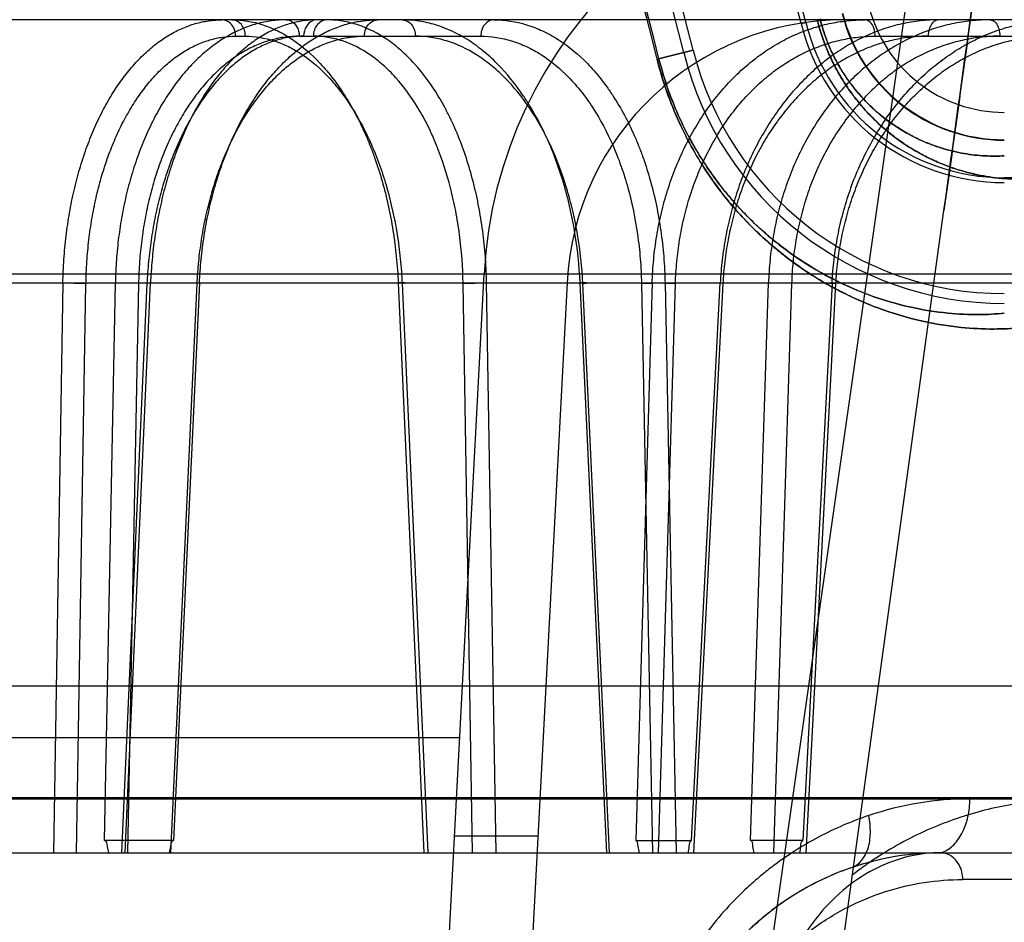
# Model space of a CAD drawing. Header units: millimetres. Extents: x 0 to 297, y 0 to 210.
# Tile 442 of 455: x 242.82 to 242.944, y 159.988 to 160.101. Entities that reach past the tile are written whole.
import ezdxf

# ---------------------------------------------------------------- set-up
doc = ezdxf.new("R2010")
doc.units = ezdxf.units.MM
doc.header["$LTSCALE"] = 16.335
doc.layers.get('0').update_dxf_attribs({"linetype": 'CONTINUOUS'})
for name, color, linetype in [('AXES_REF', 7, 'CONTINUOUS'), ('INTFCLR_1', 7, 'CONTINUOUS'), ('INTFCLR_144815', 7, 'CONTINUOUS'), ('INTFCLR_72935', 7, 'CONTINUOUS')]:
    doc.layers.add(name, color=color, linetype=linetype)

msp = doc.modelspace()

# ---------------------------------------------------------------- linework, layer by layer
at = {"color": 7, "linetype": 'Continuous'}
for radius in [6.787079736, 6.7865, 6.743039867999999]:
    msp.add_circle((241.4889104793, 154.7114782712), radius, dxfattribs=at)
msp.add_arc((241.4889104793, 154.7114782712), 6.72, 278.2771290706, 261.7228709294, dxfattribs=at)
at = {"layer": 'AXES_REF', "color": 7, "linetype": 'Continuous'}
msp.add_arc((241.4889104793, 154.7114782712), 6.874, 113.0826847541, 66.9173152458, dxfattribs=at)
at = {"layer": 'AXES_REF', "color": 9, "linetype": 'Continuous'}
msp.add_arc((241.4889104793, 154.7114782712), 6.191158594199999, 94.4118118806, 85.5881881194, dxfattribs=at)
at = {"layer": 'INTFCLR_1', "color": 9, "linetype": 'Continuous'}
for p, q in [((242.9186559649, 160.1011551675), (242.9180615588, 160.1010077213)), ((242.8999275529, 160.0965094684), (242.9044733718, 160.097637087))]:
    msp.add_line(p, q, dxfattribs=at)
for centre, radius, start, end in [((242.553106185, 160.0104782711), 0.4230504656, 4.2349584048, 43.61014177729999), ((242.553106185, 160.0104782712), 0.3573323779, 13.9313770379, 41.16544983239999), ((242.553106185, 160.0104782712), 0.3575673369, 13.9313763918, 41.1654492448), ((242.9436872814, 160.1073643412), 0.0175605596, 193.9313764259, 269.9999999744), ((242.9436872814, 160.1073643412), 0.0210600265, 193.9313763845, 270.0000000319)]:
    msp.add_arc(centre, radius, start, end, dxfattribs=at)
at = {"layer": 'INTFCLR_1', "color": 6, "linetype": 'Continuous'}
for centre, radius, start, end in [((242.553106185, 160.0104782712), 0.4195535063, 10.8985890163, 42.7086480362), ((242.553106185, 160.0104782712), 0.3760159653, 13.9313766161, 41.16544924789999), ((242.553106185, 160.0104782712), 0.376628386, 13.9313763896, 41.16544924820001), ((242.553106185, 160.0104782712), 0.3607816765, 13.9313763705, 41.1654492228), ((242.553106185, 160.0104782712), 0.3620159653, 13.9313761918, 41.1654492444), ((242.9436872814, 160.1073643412), 0.0264023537, 193.93137305, 270.0000005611), ((242.9436872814, 160.1073643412), 0.025789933, 193.9313762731, 270.0000001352), ((242.9436872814, 160.1073643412), 0.0404023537, 193.9313780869, 270.0000003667), ((242.9436872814, 160.1073643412), 0.0416366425, 193.9313764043, 269.9999999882)]:
    msp.add_arc(centre, radius, start, end, dxfattribs=at)
at = {"layer": 'INTFCLR_1', "color": 9, "linetype": 'Continuous'}
for points, knots in [([(242.9200949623, 160.1015121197), (242.9202624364, 160.1008369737), (242.9206452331, 160.0995164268), (242.9213572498, 160.0976239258), (242.9221711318, 160.0958691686), (242.9230569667, 160.0942670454), (242.9239868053, 160.092821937), (242.9252240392, 160.0911404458), (242.9273253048, 160.0887430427), (242.9304463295, 160.0861073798), (242.9336788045, 160.0842317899), (242.9361130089, 160.0831757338), (242.9383308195, 160.0823963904), (242.9409856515, 160.0817455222), (242.9440384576, 160.0813837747), (242.9460012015, 160.0813745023), (242.9469427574, 160.081421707)], [0, 0, 0, 0, 0.0574721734, 0.1134588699, 0.1669071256, 0.21714495, 0.2645975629, 0.308783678, 0.3895302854, 0.5274907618, 0.6441227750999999, 0.6969373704, 0.7465491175, 0.8382128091, 0.9221094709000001, 1, 1, 1, 1]), ([(242.9204579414, 160.1016021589), (242.9206028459, 160.1010180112), (242.9209343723, 160.0998755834), (242.9215512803, 160.098238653), (242.922257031, 160.0967212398), (242.9230252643, 160.0953363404), (242.923831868, 160.0940877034), (242.9249048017, 160.0926358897), (242.9262743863, 160.0910815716), (242.9279641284, 160.0895297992), (242.9300915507, 160.087920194), (242.9322326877, 160.0866895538), (242.9343396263, 160.0857886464), (242.9362572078, 160.0851257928), (242.9385511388, 160.0845780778), (242.9411850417, 160.0842836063), (242.9428764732, 160.0842879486), (242.9436872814, 160.0843347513)], [0, 0, 0, 0, 0.0575499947, 0.1136075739, 0.1671162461, 0.2174278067, 0.2649257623, 0.3091535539, 0.3899605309, 0.4625751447, 0.5281544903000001, 0.6447761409, 0.6975023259, 0.7471185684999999, 0.8386452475, 0.9223402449, 1, 1, 1, 1]), ([(242.8999275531, 160.0965094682), (242.900274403, 160.0951111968), (242.9010802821, 160.0924179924), (242.9026153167, 160.0886137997), (242.9043633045, 160.0851844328), (242.9062446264, 160.0821397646), (242.9081790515, 160.0794825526), (242.9106734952, 160.0765141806), (242.9132312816, 160.0739869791), (242.9158093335, 160.0718469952), (242.9181915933, 160.0700725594), (242.9210802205, 160.0682314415), (242.9244542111, 160.066486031), (242.9284828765, 160.0648031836), (242.9330499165, 160.0634468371), (242.9379786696, 160.0626460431), (242.9421195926, 160.0624370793), (242.9446168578, 160.0625554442), (242.9457362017, 160.0626647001)], [0, 0, 0, 0, 0.06983020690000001, 0.1360165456, 0.1985856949, 0.2561722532, 0.3093207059, 0.3577512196, 0.4440024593, 0.4831205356, 0.5200948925, 0.5879287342, 0.6488908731, 0.7039975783, 0.7993757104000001, 0.8790225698, 0.9454860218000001, 1, 1, 1, 1]), ([(242.9001556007, 160.0965660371), (242.9004851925, 160.0952372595), (242.9012512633, 160.0926779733), (242.9027108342, 160.0890633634), (242.904373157, 160.0858053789), (242.9061624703, 160.0829131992), (242.9080022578, 160.0803896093), (242.9103746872, 160.0775712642), (242.9128071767, 160.0751726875), (242.9152587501, 160.07314256), (242.9175241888, 160.0714598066), (242.920270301, 160.069715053), (242.9234779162, 160.0680627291), (242.9273063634, 160.0664719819), (242.9316457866, 160.065193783), (242.936326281, 160.0644466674), (242.9402568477, 160.0642606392), (242.9426255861, 160.0643846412), (242.9436872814, 160.0644920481)], [0, 0, 0, 0, 0.0698671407, 0.1360883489, 0.1986819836, 0.2562926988, 0.3094735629, 0.3579124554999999, 0.4441892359, 0.4833221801, 0.5202930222, 0.5881501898, 0.6490914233, 0.7042036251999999, 0.7995434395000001, 0.8791525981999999, 0.9455413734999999, 1, 1, 1, 1])]:
    msp.add_open_spline(points, degree=3, knots=knots, dxfattribs=at)
at = {"layer": 'INTFCLR_144815', "color": 9, "linetype": 'Continuous'}
for p, q in [((242.9949208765, 160.5484094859), (242.8679795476, 159.6608559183)), ((243.0035589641, 160.1014782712), (242.1770643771, 160.1014782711)), ((242.846794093, 160.0994149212), (242.8480150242, 160.0994149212)), ((242.8548016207, 160.0994149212), (242.8776874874, 160.0994149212)), ((242.9274189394, 160.0994149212), (242.9683316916, 160.0994149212)), ((242.8717874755, 159.6114927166), (242.9360847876, 160.0774282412)), ((243.0808995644, 160.0694090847), (242.0903675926, 160.0694090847)), ((242.1512460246, 160.0683100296), (243.0344399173, 160.0683100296)), ((242.8250186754, 160.0683100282), (242.8238254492, 159.9964782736)), ((242.8267377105, 159.9964782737), (242.8279253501, 160.0682367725)), ((242.8302654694, 159.9980053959), (242.8316243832, 160.0683100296)), ((242.8356151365, 160.0682367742), (242.8324008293, 159.9964782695)), ((242.8328434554, 159.9964782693), (242.8360567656, 160.0683100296)), ((242.8345511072, 160.0682367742), (242.8331684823, 159.9964782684)), ((242.8386085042, 159.9964782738), (242.8419379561, 160.0682367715)), ((242.8422254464, 160.0683100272), (242.8389676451, 159.998005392)), ((242.8672854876, 160.0683100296), (242.8705252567, 159.9964782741)), ((242.8677730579, 160.0682367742), (242.8710054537, 159.9964782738)), ((242.8754628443, 160.0682367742), (242.878415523, 160.0683100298)), ((242.8766685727, 159.9964782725), (242.8754628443, 160.0682367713)), ((242.8796184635, 159.9964782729), (242.8784155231, 160.0683100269)), ((242.8935714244, 159.9964782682), (242.8902137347, 160.0683100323)), ((242.8938988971, 159.9964782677), (242.8905485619, 160.0682367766)), ((242.8993008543, 160.0683100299), (242.8972191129, 159.9980053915)), ((242.8979465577, 160.0682367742), (242.900916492, 160.0683100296)), ((242.8979465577, 160.0682367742), (242.8993479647, 159.9964782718)), ((242.900110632, 159.9964782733), (242.9022318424, 160.0682367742)), ((242.900916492, 160.0683100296), (242.9023154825, 159.996478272)), ((242.9042659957, 159.998005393), (242.9078854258, 160.0683100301)), ((242.9082135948, 160.0682367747), (242.9045158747, 159.9964782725)), ((242.9117083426, 159.9980053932), (242.9139577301, 160.0683100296)), ((242.9168696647, 160.0682367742), (242.9145771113, 159.9964782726)), ((242.9219757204, 160.0683100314), (242.9182901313, 159.9980053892)), ((242.918691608, 159.996478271), (242.9224566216, 160.0682367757)), ((242.8750424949, 160.0109668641), (242.2311698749, 160.0109668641)), ((243.143125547, 160.0034171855), (242.7914684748, 160.0034171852)), ((243.1641239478, 160.0032339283), (242.7999398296, 160.0032339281)), ((242.003499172, 159.9964782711), (243.1361258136, 159.9964782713)), ((243.0821001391, 159.9931004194), (242.938455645, 159.9931004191))]:
    msp.add_line(p, q, dxfattribs=at)
at = {"layer": 'INTFCLR_144815', "color": 6, "linetype": 'Continuous'}
for p, q in [((242.854106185, 159.6114782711), (242.878105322, 160.0694090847)), ((242.8250186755, 160.0683100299), (242.8279253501, 160.0682367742)), ((242.8345511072, 160.0682367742), (242.8316243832, 160.0683100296)), ((242.8422254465, 160.0683100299), (242.8415062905, 160.0682952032)), ((242.8885621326, 160.0683100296), (242.8646060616, 159.6112009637)), ((242.8993008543, 160.0683100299), (242.9022318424, 160.0682367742)), ((242.9082135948, 160.0682367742), (242.9074642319, 160.0683048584)), ((242.9168696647, 160.0682367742), (242.9139577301, 160.0683100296)), ((242.9216103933, 160.0683003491), (242.9224566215, 160.0682367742)), ((242.9482829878, 160.0174782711), (242.2090724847, 160.0174782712)), ((242.8743946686, 159.9986055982), (242.8849090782, 159.9986055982)), ((242.8389676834, 159.9980053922), (242.8302654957, 159.9980053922)), ((242.8972191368, 159.9980053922), (242.9042660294, 159.9980053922)), ((242.9182901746, 159.9980053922), (242.9117083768, 159.9980053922))]:
    msp.add_line(p, q, dxfattribs=at)
for centre, radius, start, end in [((242.934028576, 160.0664782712), 0.05599999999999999, 89.99999998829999, 176.9999999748), ((242.9235141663, 160.0664782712), 0.035, 90.0000000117, 176.9999999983)]:
    msp.add_arc(centre, radius, start, end, dxfattribs=at)
at = {"layer": 'INTFCLR_144815', "color": 9, "linetype": 'Continuous'}
for centre, radius, start, end in [((242.9393600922, 159.9633663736), 0.0398921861, 90.00514370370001, 108.648061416), ((242.935744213, 159.9614782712), 0.035, 90.0000000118, 176.0000000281)]:
    msp.add_arc(centre, radius, start, end, dxfattribs=at)
at = {"layer": 'INTFCLR_144815', "color": 7, "linetype": 'Continuous'}
for points, knots in [([(242.9949208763, 160.5484094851), (242.9952756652, 160.5484164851), (242.9953949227, 160.5472775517), (242.9955088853, 160.5463138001), (242.9955381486, 160.5450551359), (242.9955379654, 160.5438616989), (242.9955125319, 160.5426153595), (242.995469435, 160.5413374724), (242.9954031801, 160.5398541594), (242.9953261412, 160.5384399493), (242.9952418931, 160.5370632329), (242.9951647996, 160.5358940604), (242.9950789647, 160.5346694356), (242.994984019, 160.5333817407), (242.994871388, 160.5319246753), (242.9947375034, 160.5302691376), (242.9945862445, 160.5284761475), (242.9944155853, 160.5265266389), (242.9942229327, 160.5243986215), (242.9940067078, 160.5220853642), (242.9937637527, 160.5195591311), (242.9934875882, 160.5167618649), (242.9931745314, 160.5136709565), (242.9928257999, 160.5103075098), (242.9924359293, 160.5066260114), (242.9919830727, 160.5024357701), (242.9914811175, 160.4978829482), (242.9909223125, 160.4929038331), (242.9902957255, 160.487410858), (242.9895662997, 160.4811189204), (242.9887431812, 160.4741285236), (242.9878057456, 160.4662804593), (242.9867434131, 160.4575080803), (242.9855145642, 160.4474938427), (242.9841183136, 160.4362561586), (242.9825236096, 160.423570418), (242.9807141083, 160.4093320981), (242.9787132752, 160.3937471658), (242.9765228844, 160.3768399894), (242.9741807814, 160.3589082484), (242.9716687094, 160.3398151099), (242.9690243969, 160.31984771), (242.9662547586, 160.2990559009), (242.9633769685, 160.2775644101), (242.9603696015, 160.2552102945), (242.9572129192, 160.2318470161), (242.9539284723, 160.2076350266), (242.9505602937, 160.182896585), (242.9471217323, 160.1577250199), (242.943583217, 160.1319013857), (242.9398921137, 160.105042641), (242.93737534, 160.0867803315), (242.9360847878, 160.0774282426)], [0, 0, 0, 0, 0.002241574, 0.0047132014, 0.0072224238, 0.0098766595, 0.0123398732, 0.0150736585, 0.0179599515, 0.0217167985, 0.0240207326, 0.0266725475, 0.029118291, 0.0317754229, 0.0348287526, 0.0383497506, 0.0422672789, 0.04619496, 0.0507115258, 0.0557645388, 0.0608710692, 0.06674290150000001, 0.0735202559, 0.0804956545, 0.0881030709, 0.09690564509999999, 0.1071187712, 0.1170366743, 0.1285552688, 0.1420419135, 0.1570478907, 0.1730174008, 0.1919691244, 0.2128662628, 0.236750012, 0.2635013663, 0.293630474, 0.3274143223, 0.3627565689, 0.4013226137, 0.4416480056, 0.4844039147, 0.5285543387, 0.5741462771, 0.6213734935, 0.6710334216, 0.7230689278, 0.7757171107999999, 0.8287434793, 0.8835499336, 0.9403646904, 1, 1, 1, 1]), ([(242.9360847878, 160.0774282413), (242.9372606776, 160.0859465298), (242.9394653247, 160.1019439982), (242.9425694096, 160.1245136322), (242.9452975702, 160.1443967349), (242.9477094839, 160.1620127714), (242.9498573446, 160.1777323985), (242.9517733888, 160.1917824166), (242.9535049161, 160.2045018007), (242.9550897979, 160.21616449), (242.9565364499, 160.2268291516), (242.9578370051, 160.2364332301), (242.9589870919, 160.2449395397), (242.9600124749, 160.2525343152), (242.9609277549, 160.2593228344), (242.9617418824, 160.2653695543), (242.9624677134, 160.2707669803), (242.9631191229, 160.2756162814), (242.9636997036, 160.27994259), (242.9642273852, 160.283878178), (242.9646984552, 160.2873943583), (242.9651198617, 160.2905421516), (242.9655016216, 160.293395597), (242.9658480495, 160.2959864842), (242.9661641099, 160.298351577), (242.9664490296, 160.3004846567), (242.9667098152, 160.3024379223), (242.9669487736, 160.3042284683), (242.9671670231, 160.3058644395), (242.9673742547, 160.3074183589), (242.9675679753, 160.3088714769), (242.9678067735, 160.3106633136), (242.9679758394, 160.3119323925), (242.9680917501, 160.3128029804)], [0, 0, 0, 0, 0.1086009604, 0.2039477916, 0.2877238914, 0.3620651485, 0.4285031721, 0.4880977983, 0.5411506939, 0.5906228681, 0.6367442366, 0.6770723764, 0.71302358, 0.7451511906, 0.7738599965, 0.7995341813, 0.8222066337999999, 0.8426397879, 0.8613279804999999, 0.8773350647, 0.892788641, 0.9061319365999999, 0.9174444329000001, 0.9291470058, 0.9391444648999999, 0.9475796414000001, 0.9563257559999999, 0.9640319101, 0.9703936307, 0.9771701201, 0.9838307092, 0.9889079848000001, 1, 1, 1, 1]), ([(242.9357441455, 159.9964782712), (242.9335112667, 159.9964782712), (242.9301231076, 159.9961524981), (242.9262729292, 159.995206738), (242.9240694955, 159.9944893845), (242.9218526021, 159.9936421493), (242.9191057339, 159.9923440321), (242.9158997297, 159.990390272), (242.9132821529, 159.9883903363), (242.9108124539, 159.9860786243), (242.9093045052, 159.9846357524), (242.9084565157, 159.9835949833)], [0, 0, 0, 0, 0.2151948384, 0.325426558, 0.3816421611, 0.4384201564, 0.5540782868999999, 0.6738510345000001, 0.7997002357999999, 0.8706165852, 1, 1, 1, 1])]:
    msp.add_open_spline(points, degree=3, knots=knots, dxfattribs=at)
at = {"layer": 'INTFCLR_144815', "color": 6, "linetype": 'Continuous'}
for points, knots in [([(242.8250186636, 160.0683100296), (242.8250358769, 160.0692991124), (242.8251198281, 160.0712767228), (242.8253953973, 160.0742243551), (242.8258208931, 160.0771300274), (242.8263909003, 160.0799501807), (242.8270970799, 160.0826532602), (242.8279303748, 160.0852211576), (242.8288876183, 160.0876511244), (242.8299646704, 160.0899323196), (242.8311507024, 160.0920418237), (242.8324351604, 160.0939637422), (242.8338087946, 160.0956879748), (242.8352669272, 160.0972089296), (242.8367979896, 160.0985132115), (242.8383870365, 160.0995887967), (242.8400167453, 160.100427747), (242.8416801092, 160.1010302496), (242.8433755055, 160.1013961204), (242.8445224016, 160.1014782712), (242.8450954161, 160.1014782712)], [0, 0, 0, 0, 0.0700699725, 0.1401357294, 0.2096107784, 0.2779828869, 0.3438305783, 0.4073959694, 0.4690980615, 0.5287008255, 0.5859448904, 0.6403606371, 0.6922650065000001, 0.7418979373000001, 0.7893762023, 0.8344645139, 0.8775150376, 0.9188803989, 0.9594118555, 1, 1, 1, 1]), ([(242.8531698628, 160.1014782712), (242.8525460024, 160.1014782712), (242.8512857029, 160.1013926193), (242.8494105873, 160.101005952), (242.8475586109, 160.1003600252), (242.8457586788, 160.0994640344), (242.8440301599, 160.0983326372), (242.8423822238, 160.0969789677), (242.8408179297, 160.0954087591), (242.8393456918, 160.0936307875), (242.8379809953, 160.0916652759), (242.8367326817, 160.0895291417), (242.8356064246, 160.087236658), (242.8346061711, 160.0847968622), (242.8337414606, 160.0822328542), (242.8330196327, 160.079571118), (242.8324450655, 160.0768403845), (242.8320164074, 160.0740507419), (242.8317330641, 160.0712025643), (242.8316439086, 160.069280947), (242.8316243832, 160.0683100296)], [0, 0, 0, 0, 0.0431874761, 0.08713207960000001, 0.1321593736, 0.1785828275, 0.2259719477, 0.2748702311, 0.3259539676, 0.3791729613, 0.4344645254, 0.4914176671, 0.5502883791, 0.6111389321, 0.6738277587, 0.7374862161, 0.8019459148, 0.8669041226, 0.9327735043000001, 1, 1, 1, 1]), ([(242.8570631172, 160.1014782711), (242.8564776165, 160.1014782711), (242.8552913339, 160.1013918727), (242.8535249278, 160.101004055), (242.851775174, 160.1003572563), (242.8500686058, 160.0994607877), (242.8484227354, 160.0983293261), (242.846846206, 160.0969755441), (242.8453425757, 160.0954052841), (242.8439200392, 160.0936273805), (242.8425933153, 160.091661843), (242.8413709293, 160.0895257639), (242.8402588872, 160.0872332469), (242.8392612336, 160.0847932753), (242.8383875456, 160.0822290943), (242.8376449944, 160.0795674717), (242.8370384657, 160.0768378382), (242.8365674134, 160.0740499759), (242.8362310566, 160.071203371), (242.8360994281, 160.0692816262), (242.8360567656, 160.0683100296)], [0, 0, 0, 0, 0.0411067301, 0.0831661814, 0.1265690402, 0.1716805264, 0.2181575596, 0.2664977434, 0.3173216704, 0.3705744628, 0.4261667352, 0.4836460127, 0.5432196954, 0.604927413, 0.6686008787, 0.7333013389, 0.7988331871, 0.864827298, 0.9317205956, 1, 1, 1, 1]), ([(242.8422254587, 160.0683100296), (242.8422705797, 160.0693001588), (242.842413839, 160.0712799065), (242.8427887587, 160.0742276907), (242.8433236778, 160.0771326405), (242.8440117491, 160.0799521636), (242.8448426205, 160.0826556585), (242.8458068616, 160.0852255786), (242.8469011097, 160.0876578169), (242.8481202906, 160.0899406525), (242.8494515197, 160.0920506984), (242.850882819, 160.093972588), (242.8524044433, 160.0956963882), (242.8540112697, 160.0972165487), (242.855690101, 160.0985194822), (242.8574239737, 160.0995933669), (242.859193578, 160.1004303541), (242.8609918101, 160.1010310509), (242.8628177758, 160.1013959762), (242.8640501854, 160.1014782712), (242.8646660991, 160.1014782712)], [0, 0, 0, 0, 0.0680187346, 0.1361392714, 0.2038252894, 0.2706156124, 0.3351967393, 0.397803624, 0.4588624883, 0.5180930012, 0.5752619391, 0.6299159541, 0.6823660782, 0.7328580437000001, 0.7814916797, 0.8279517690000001, 0.8725425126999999, 0.9155298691, 0.9577325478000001, 1, 1, 1, 1]), ([(242.8993008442, 160.0683100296), (242.8993307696, 160.0693002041), (242.8994563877, 160.07128177), (242.8998428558, 160.0742320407), (242.9004276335, 160.0771395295), (242.9012033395, 160.0799614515), (242.9021587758, 160.0826669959), (242.9032825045, 160.0852387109), (242.9045712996, 160.0876746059), (242.9060177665, 160.0899595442), (242.9076067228, 160.0920703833), (242.9093222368, 160.0939904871), (242.9111539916, 160.0957122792), (242.9130960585, 160.0972305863), (242.9151315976, 160.0985311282), (242.9172404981, 160.0996023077), (242.919397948, 160.1004361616), (242.9215951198, 160.1010340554), (242.9238312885, 160.1013968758), (242.9253400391, 160.1014782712), (242.9260975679, 160.1014782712)], [0, 0, 0, 0, 0.0631976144, 0.1265589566, 0.1896844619, 0.2522453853, 0.3131073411, 0.3725758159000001, 0.4311278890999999, 0.4887472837, 0.5449165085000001, 0.599488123, 0.6528112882, 0.7050835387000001, 0.7565270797, 0.8066698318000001, 0.8557317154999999, 0.9038293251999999, 0.9516729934, 1, 1, 1, 1]), ([(242.9354070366, 160.1014782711), (242.9346346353, 160.1014782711), (242.9330776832, 160.1013928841), (242.9307542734, 160.1010082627), (242.9284514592, 160.1003654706), (242.9262042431, 160.0994728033), (242.9240369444, 160.0983444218), (242.9219621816, 160.096993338), (242.9199843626, 160.0954249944), (242.9181144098, 160.0936479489), (242.916372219, 160.0916824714), (242.9147693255, 160.0895458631), (242.9133136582, 160.0872525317), (242.912010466, 160.084811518), (242.9108721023, 160.0822458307), (242.9099080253, 160.0795822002), (242.9091243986, 160.0768495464), (242.9085204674, 160.0740579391), (242.9080954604, 160.0712078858), (242.907934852, 160.0692822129), (242.9078854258, 160.0683100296)], [0, 0, 0, 0, 0.0489165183, 0.09851922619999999, 0.1488646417, 0.2000363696, 0.2513763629, 0.3033548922, 0.3566009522, 0.4110109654, 0.4665169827, 0.5227420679, 0.579989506, 0.6383742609, 0.6978243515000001, 0.7575985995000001, 0.8176298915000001, 0.8777250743, 0.938351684, 1, 1, 1, 1]), ([(242.9418921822, 160.1014782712), (242.9410902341, 160.1014782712), (242.9394762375, 160.1013932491), (242.9370696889, 160.1010091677), (242.9346894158, 160.1003670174), (242.9323715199, 160.0994750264), (242.9301412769, 160.0983470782), (242.9280117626, 160.0969962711), (242.925987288, 160.0954280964), (242.9240789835, 160.0936510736), (242.9223072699, 160.0916854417), (242.920684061, 160.0895484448), (242.9192171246, 160.0872546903), (242.9179116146, 160.0848132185), (242.9167799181, 160.0822470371), (242.9158316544, 160.0795828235), (242.9150726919, 160.0768495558), (242.9145015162, 160.0740574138), (242.9141173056, 160.0712068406), (242.9139893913, 160.0692817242), (242.9139577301, 160.0683100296)], [0, 0, 0, 0, 0.0502737, 0.1011002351, 0.1525041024, 0.2045410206, 0.2565222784, 0.3089261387, 0.3623936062, 0.4168290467, 0.4721774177, 0.5280823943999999, 0.5848720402, 0.6426851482, 0.7014740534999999, 0.7605299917, 0.8198131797, 0.8791592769, 0.9390526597, 1, 1, 1, 1]), ([(242.9219757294, 160.0683100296), (242.9220271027, 160.0693010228), (242.9221984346, 160.0712846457), (242.9226613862, 160.0742354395), (242.9233305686, 160.0771433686), (242.9241973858, 160.0799654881), (242.9252488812, 160.0826711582), (242.9264730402, 160.0852429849), (242.9278666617, 160.0876788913), (242.9294216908, 160.0899636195), (242.9311215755, 160.0920740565), (242.9329492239, 160.093993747), (242.9348939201, 160.0957150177), (242.9369493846, 160.0972326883), (242.9390976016, 160.0985324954), (242.9413172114, 160.0996030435), (242.9435823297, 160.1004364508), (242.9458839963, 160.1010340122), (242.9482215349, 160.1013967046), (242.9497967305, 160.1014782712), (242.9505872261, 160.1014782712)], [0, 0, 0, 0, 0.0617823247, 0.1238447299, 0.1858195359, 0.247403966, 0.3074912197, 0.3663888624, 0.4245774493, 0.4820469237, 0.5382776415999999, 0.5931090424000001, 0.6468783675, 0.699766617, 0.7519718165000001, 0.8029757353, 0.8529596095, 0.9020028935, 0.950783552, 1, 1, 1, 1]), ([(242.8356151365, 160.0682367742), (242.8354885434, 160.0682480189), (242.834845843, 160.0683588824), (242.8357844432, 160.0683156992), (242.8360567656, 160.0683100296)], [0, 0, 0, 0, 0.3181480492, 1, 1, 1, 1]), ([(242.8308189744, 159.9964782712), (242.8307697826, 159.9967390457), (242.8306311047, 159.9971741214), (242.8305459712, 159.9980053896), (242.8302654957, 159.9980053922)], [0, 0, 0, 0, 0.4861666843, 1, 1, 1, 1]), ([(242.8384578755, 159.9964782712), (242.8385025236, 159.9967512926), (242.8386272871, 159.9971794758), (242.8387029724, 159.9980053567), (242.8389676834, 159.9980053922)], [0, 0, 0, 0, 0.5110251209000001, 1, 1, 1, 1]), ([(242.8976766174, 159.9964782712), (242.8976335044, 159.9967509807), (242.897501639, 159.9971662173), (242.89747778, 159.9980053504), (242.8972191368, 159.9980053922)], [0, 0, 0, 0, 0.5163192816, 1, 1, 1, 1]), ([(242.9038624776, 159.9964782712), (242.9038955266, 159.9967383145), (242.9040155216, 159.9971520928), (242.9039986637, 159.998005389), (242.9042660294, 159.9980053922)], [0, 0, 0, 0, 0.4950608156, 1, 1, 1, 1]), ([(242.9121385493, 159.9964782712), (242.9120997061, 159.9967384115), (242.9119676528, 159.9971527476), (242.9119769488, 159.9980053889), (242.9117083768, 159.9980053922)], [0, 0, 0, 0, 0.4947820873, 1, 1, 1, 1]), ([(242.9179161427, 159.9964782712), (242.9179480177, 159.9967506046), (242.9180659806, 159.9971561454), (242.9180374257, 159.9980053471), (242.9182901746, 159.9980053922)], [0, 0, 0, 0, 0.520347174, 1, 1, 1, 1])]:
    msp.add_open_spline(points, degree=3, knots=knots, dxfattribs=at)
at = {"layer": 'INTFCLR_144815', "color": 9, "linetype": 'Continuous'}
for points, knots in [([(242.846794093, 160.0994149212), (242.8467896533, 160.0997293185), (242.8466676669, 160.1003427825), (242.84612798, 160.1011799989), (242.8454590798, 160.1014782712), (242.8450954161, 160.1014782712)], [0, 0, 0, 0, 0.3233716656, 0.6259929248, 1, 1, 1, 1]), ([(242.8463163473, 160.1014782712), (242.8476267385, 160.1014782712), (242.8496364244, 160.1011410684), (242.8518134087, 160.1002413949), (242.85305133, 160.0995743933), (242.8549652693, 160.098371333), (242.857040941, 160.0965358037), (242.8588491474, 160.0943779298), (242.8598616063, 160.0929863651), (242.8613839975, 160.0906864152), (242.8626852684, 160.0881717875), (242.863786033, 160.0855130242), (242.864498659, 160.0836090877), (242.8656111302, 160.0801136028), (242.8664010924, 160.0764781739), (242.8668629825, 160.0732791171), (242.8671163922, 160.0710801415), (242.8672363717, 160.069420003), (242.8672854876, 160.0683100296)], [0, 0, 0, 0, 0.0921205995, 0.1402279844, 0.1652391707, 0.1908878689, 0.29907158, 0.3579245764, 0.3886717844, 0.4199967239, 0.5517927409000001, 0.5866770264, 0.6223092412, 0.6946708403, 0.8444081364, 0.8830678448, 0.9218924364, 1, 1, 1, 1]), ([(242.8480150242, 160.0994149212), (242.8480113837, 160.0996727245), (242.8479227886, 160.1001981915), (242.8474796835, 160.1010705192), (242.8467611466, 160.1014782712), (242.8463163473, 160.1014782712)], [0, 0, 0, 0, 0.2664463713, 0.5403341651, 1, 1, 1, 1]), ([(242.8531698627, 160.1014782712), (242.8534209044, 160.1014782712), (242.8539576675, 160.1013063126), (242.8546155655, 160.1005679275), (242.8547958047, 160.0998436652), (242.8548016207, 160.0994149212)], [0, 0, 0, 0, 0.2620893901, 0.5523468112, 1, 1, 1, 1]), ([(242.8570631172, 160.1014782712), (242.856802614, 160.1014782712), (242.8562502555, 160.1013103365), (242.8555623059, 160.1005766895), (242.8553705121, 160.0998448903), (242.8553644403, 160.0994149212)], [0, 0, 0, 0, 0.2674609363, 0.5585029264, 1, 1, 1, 1]), ([(242.8582840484, 160.1014782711), (242.8578392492, 160.1014782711), (242.8571207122, 160.1010705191), (242.8566776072, 160.1001981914), (242.856589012, 160.0996727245), (242.8565853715, 160.0994149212)], [0, 0, 0, 0, 0.459665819, 0.7335536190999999, 1, 1, 1, 1]), ([(242.8784155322, 160.0683100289), (242.8783769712, 160.0705000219), (242.8781393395, 160.0737625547), (242.8775348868, 160.077509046), (242.8771005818, 160.0795933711), (242.8763830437, 160.0825702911), (242.8753054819, 160.0858980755), (242.8739000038, 160.0890227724), (242.8730325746, 160.0906797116), (242.8717309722, 160.0929346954), (242.8702320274, 160.0950084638), (242.868523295, 160.0968027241), (242.8674051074, 160.0978525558), (242.8654251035, 160.0994140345), (242.863199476, 160.1005633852), (242.8612270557, 160.1011314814), (242.8599300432, 160.1013972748), (242.8589402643, 160.1014782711), (242.8582840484, 160.1014782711)], [0, 0, 0, 0, 0.1551001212, 0.2309788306, 0.2686075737, 0.3058323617, 0.447819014, 0.5153601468, 0.5482489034, 0.5802044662, 0.6997574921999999, 0.7279961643, 0.7556042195, 0.8082937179, 0.906320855, 0.9300781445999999, 0.9535325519, 1, 1, 1, 1]), ([(242.8630343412, 160.0994149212), (242.8630385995, 160.0997288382), (242.8631547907, 160.100337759), (242.8636652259, 160.101171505), (242.8643146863, 160.1014782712), (242.8646660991, 160.1014782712)], [0, 0, 0, 0, 0.3284164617, 0.6323895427, 1, 1, 1, 1]), ([(242.89021373, 160.068310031), (242.890112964, 160.0705043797), (242.8897692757, 160.0737722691), (242.889023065, 160.0775119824), (242.8885030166, 160.079594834), (242.8876533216, 160.0825804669), (242.8864071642, 160.0859131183), (242.8848261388, 160.0890269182), (242.8838559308, 160.0906815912), (242.8823976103, 160.0929470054), (242.8807370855, 160.0950197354), (242.8788728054, 160.0968042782), (242.8776477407, 160.0978556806), (242.8754802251, 160.0994226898), (242.8730790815, 160.1005651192), (242.870963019, 160.1011315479), (242.8695712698, 160.1013971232), (242.8685123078, 160.1014782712), (242.8678102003, 160.1014782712)], [0, 0, 0, 0, 0.150927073, 0.2250456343, 0.2618864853, 0.2983944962, 0.4383280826, 0.5053588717, 0.53813187, 0.5700682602, 0.6904940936, 0.7191856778, 0.7473372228, 0.8013450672, 0.9027166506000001, 0.927389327, 0.9517599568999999, 1, 1, 1, 1]), ([(242.8678102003, 160.1014782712), (242.8681255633, 160.1014782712), (242.8688315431, 160.101183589), (242.8693384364, 160.1003121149), (242.8694384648, 160.0996724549), (242.8694419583, 160.0994149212)], [0, 0, 0, 0, 0.3298815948, 0.7305852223, 1, 1, 1, 1]), ([(242.8793192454, 160.1014782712), (242.8790038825, 160.1014782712), (242.878297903, 160.1011835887), (242.87779101, 160.1003121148), (242.8776909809, 160.099672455), (242.8776874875, 160.0994149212)], [0, 0, 0, 0, 0.3298814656, 0.7305851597, 1, 1, 1, 1]), ([(242.8793192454, 160.1014782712), (242.8807172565, 160.1014782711), (242.8828513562, 160.1011476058), (242.8851782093, 160.1002440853), (242.8864914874, 160.0995757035), (242.888498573, 160.0983814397), (242.8906773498, 160.0965513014), (242.8925704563, 160.0943814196), (242.8936207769, 160.0929876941), (242.8951871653, 160.0906948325), (242.8965182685, 160.0881781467), (242.8976294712, 160.0855136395), (242.8983419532, 160.0836102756), (242.8994395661, 160.0801161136), (242.9001895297, 160.0764779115), (242.9005981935, 160.0732788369), (242.9008103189, 160.0710792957), (242.9008939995, 160.0694193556), (242.900916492, 160.0683100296)], [0, 0, 0, 0, 0.0967659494, 0.1466539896, 0.1724019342, 0.1986761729, 0.308236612, 0.3671749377, 0.3978274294, 0.4289742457, 0.5593456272, 0.5937296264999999, 0.6288132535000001, 0.6999763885, 0.8470702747, 0.8850494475, 0.9232001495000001, 1, 1, 1, 1]), ([(242.9274189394, 160.0994149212), (242.9274155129, 160.0997268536), (242.9273231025, 160.1003170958), (242.9269465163, 160.1011247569), (242.9263933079, 160.1014782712), (242.9260975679, 160.1014782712)], [0, 0, 0, 0, 0.3534253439, 0.6649411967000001, 1, 1, 1, 1]), ([(242.9354070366, 160.1014782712), (242.9351249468, 160.1014782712), (242.934580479, 160.1011489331), (242.9341869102, 160.1003450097), (242.9340892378, 160.0997401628), (242.934085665, 160.0994149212)], [0, 0, 0, 0, 0.319325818, 0.6318040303, 1, 1, 1, 1]), ([(242.9418921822, 160.1014782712), (242.9421594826, 160.1014782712), (242.942675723, 160.1011342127), (242.9430316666, 160.1003396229), (242.943123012, 160.0997396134), (242.9431263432, 160.0994149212)], [0, 0, 0, 0, 0.3094489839, 0.6240898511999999, 1, 1, 1, 1]), ([(242.8279253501, 160.0682367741), (242.8279405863, 160.0691577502), (242.8280162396, 160.0709922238), (242.8282664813, 160.0737199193), (242.8286518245, 160.0763977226), (242.8291686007, 160.0790057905), (242.8298134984, 160.0815248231), (242.8305820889, 160.0839369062), (242.8314686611, 160.0862256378), (242.832467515, 160.0883750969), (242.8335711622, 160.0903704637), (242.8347727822, 160.0921971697), (242.8360633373, 160.0938426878), (242.837434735, 160.0952949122), (242.8388773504, 160.0965438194), (242.8403818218, 160.0975798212), (242.8419374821, 160.0983945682), (242.8435323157, 160.0989816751), (242.8451552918, 160.0993365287), (242.846250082, 160.0994148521), (242.846794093, 160.0994149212)], [0, 0, 0, 0, 0.0693988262, 0.1382651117, 0.2062916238, 0.2731385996, 0.3384897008, 0.4021006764, 0.4637639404, 0.5232925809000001, 0.5805438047, 0.6354114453, 0.6878556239, 0.7379044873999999, 0.7856731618, 0.8313543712, 0.8752258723, 0.9176396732, 0.9590124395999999, 1, 1, 1, 1]), ([(242.8548016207, 160.0994149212), (242.8542195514, 160.0994149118), (242.8530483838, 160.099336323), (242.8513102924, 160.0989823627), (242.8496011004, 160.0983947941), (242.8479338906, 160.0975800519), (242.8463212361, 160.0965441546), (242.8447745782, 160.095295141), (242.8433037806, 160.0938425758), (242.8419189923, 160.0921964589), (242.8406291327, 160.0903689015), (242.8394440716, 160.0883725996), (242.8383711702, 160.0862223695), (242.8374183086, 160.0839327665), (242.8365915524, 160.0815194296), (242.8358972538, 160.078999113), (242.8353403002, 160.0763908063), (242.8349241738, 160.0737144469), (242.8346525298, 160.0709894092), (242.8345688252, 160.0691566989), (242.8345511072, 160.0682367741)], [0, 0, 0, 0, 0.0428598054, 0.0861260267, 0.1302454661, 0.1755806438, 0.2224378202, 0.2710811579, 0.3217017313, 0.3744176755, 0.4292702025, 0.4862292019, 0.5451979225, 0.6060681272, 0.668703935, 0.7329159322, 0.7984459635, 0.8649858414, 0.932250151, 1, 1, 1, 1]), ([(242.8553644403, 160.0994149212), (242.854818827, 160.0994148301), (242.8537188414, 160.0993359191), (242.8520853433, 160.0989801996), (242.8504739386, 160.098392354), (242.8488954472, 160.0975769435), (242.8473618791, 160.0965402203), (242.8458842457, 160.0952907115), (242.8444722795, 160.0938381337), (242.8431357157, 160.092192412), (242.8418828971, 160.0903654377), (242.8407232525, 160.0883697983), (242.8396640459, 160.0862201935), (242.8387131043, 160.0839311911), (242.8378765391, 160.0815184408), (242.8371607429, 160.0789987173), (242.8365707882, 160.0763909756), (242.8361104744, 160.073715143), (242.8357837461, 160.0709905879), (242.8356563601, 160.0691572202), (242.8356151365, 160.0682367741)], [0, 0, 0, 0, 0.0407567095, 0.0820465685, 0.1244954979, 0.1685146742, 0.2144319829, 0.2624799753, 0.3128139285, 0.3655338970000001, 0.4206588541, 0.4781254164, 0.5377999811, 0.5995366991, 0.6631611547, 0.7284477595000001, 0.7951036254, 0.8627857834, 0.9311747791, 1, 1, 1, 1]), ([(242.8419379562, 160.0682367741), (242.8419807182, 160.0691585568), (242.8421145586, 160.070995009), (242.8424609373, 160.0737231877), (242.8429505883, 160.0764014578), (242.8435790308, 160.0790100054), (242.8443421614, 160.0815294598), (242.8452346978, 160.083941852), (242.8462500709, 160.0862308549), (242.8473817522, 160.0883805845), (242.8486213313, 160.0903761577), (242.8499608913, 160.0922026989), (242.8513902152, 160.0938477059), (242.8529002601, 160.095299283), (242.8544807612, 160.0965475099), (242.8561213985, 160.0975825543), (242.857809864, 160.0983962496), (242.8595331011, 160.0989827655), (242.8612782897, 160.0993361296), (242.8624519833, 160.0994149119), (242.8630343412, 160.0994149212)], [0, 0, 0, 0, 0.06737779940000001, 0.1343722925, 0.2007081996, 0.2660758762, 0.3301850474, 0.3928123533, 0.4537711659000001, 0.5128970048, 0.5700590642, 0.6251471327, 0.6781122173, 0.7289825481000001, 0.7778651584, 0.8249141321, 0.8703389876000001, 0.9144084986, 0.9574782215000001, 1, 1, 1, 1]), ([(242.8480150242, 160.0994149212), (242.8492483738, 160.0994148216), (242.8511399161, 160.0990980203), (242.853189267, 160.0982521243), (242.8543548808, 160.0976252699), (242.8561567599, 160.0964944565), (242.8581114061, 160.0947691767), (242.8598148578, 160.0927406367), (242.8607687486, 160.0914325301), (242.8622031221, 160.0892708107), (242.8634296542, 160.0869070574), (242.8644675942, 160.0844076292), (242.8651395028, 160.0826179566), (242.8661885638, 160.0793323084), (242.866934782, 160.0759149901), (242.8673719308, 160.0729077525), (242.8676119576, 160.0708407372), (242.867726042, 160.0692801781), (242.8677730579, 160.0682367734)], [0, 0, 0, 0, 0.0921810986, 0.1403217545, 0.1653483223, 0.191011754, 0.2992387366, 0.3581068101, 0.388858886, 0.420186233, 0.5519763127, 0.5868539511, 0.6224772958, 0.6948163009, 0.8444916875, 0.8831320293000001, 0.9219363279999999, 1, 1, 1, 1]), ([(242.8754628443, 160.0682367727), (242.8754282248, 160.0702952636), (242.8752076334, 160.0733619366), (242.8746426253, 160.076883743), (242.8742364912, 160.0788430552), (242.873565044, 160.0816412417), (242.8725554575, 160.0847691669), (242.8712381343, 160.0877066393), (242.8704249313, 160.0892642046), (242.8692047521, 160.0913837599), (242.8677989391, 160.0933331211), (242.8661957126, 160.0950198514), (242.8651465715, 160.0960066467), (242.8632887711, 160.0974743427), (242.8611997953, 160.0985547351), (242.8593483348, 160.0990890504), (242.8581307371, 160.0993390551), (242.8572014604, 160.0994148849), (242.8565853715, 160.0994149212)], [0, 0, 0, 0, 0.1551836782, 0.2310954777, 0.268739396, 0.3059778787, 0.4480037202, 0.515551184, 0.5484405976, 0.5803955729, 0.6999260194, 0.7281550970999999, 0.7557527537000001, 0.8084178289, 0.9063808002, 0.9301221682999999, 0.9535614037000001, 1, 1, 1, 1]), ([(242.8905485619, 160.0682367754), (242.8904522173, 160.0702995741), (242.8901265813, 160.073371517), (242.8894215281, 160.0768866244), (242.888930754, 160.0788444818), (242.8881290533, 160.0816511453), (242.8869542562, 160.0847840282), (242.8854641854, 160.0877106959), (242.8845499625, 160.0892660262), (242.8831759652, 160.0913958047), (242.8816115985, 160.0933440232), (242.8798560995, 160.0950213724), (242.87870251, 160.0960097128), (242.8766614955, 160.0974828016), (242.8744010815, 160.0985564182), (242.8724093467, 160.099089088), (242.871099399, 160.0993387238), (242.8701027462, 160.0994149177), (242.8694419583, 160.0994149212)], [0, 0, 0, 0, 0.1508439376, 0.224928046, 0.261754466, 0.2982494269, 0.4381455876, 0.5051694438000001, 0.5379420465, 0.5698799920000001, 0.6903292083, 0.7190301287, 0.7471919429, 0.8012227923, 0.9026571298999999, 0.9273461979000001, 0.9517319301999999, 1, 1, 1, 1]), ([(242.8776874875, 160.0994149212), (242.8790002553, 160.0994149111), (242.8810042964, 160.0991042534), (242.8831887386, 160.0982545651), (242.8844216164, 160.0976264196), (242.8863058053, 160.0965037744), (242.8883508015, 160.0947834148), (242.8901269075, 160.0927437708), (242.8911122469, 160.0914337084), (242.8925818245, 160.0892783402), (242.8938298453, 160.0869125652), (242.89487145, 160.0844081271), (242.8955393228, 160.0826189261), (242.8965680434, 160.0793343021), (242.8972695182, 160.0759143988), (242.8976511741, 160.0729074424), (242.8978488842, 160.0708398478), (242.8979261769, 160.0692795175), (242.8979465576, 160.0682367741)], [0, 0, 0, 0, 0.0967190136, 0.1465806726, 0.1723146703, 0.1985760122, 0.3080971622, 0.3670217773, 0.3976693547, 0.4288123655, 0.5591857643, 0.5935747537, 0.6286656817, 0.6998490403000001, 0.8469959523, 0.8849916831, 0.9231605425, 1, 1, 1, 1]), ([(242.9022318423, 160.0682367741), (242.90225908, 160.0691584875), (242.9023735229, 160.0709963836), (242.902726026, 160.0737266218), (242.9032571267, 160.0764069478), (242.9039618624, 160.0790175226), (242.9048357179, 160.0815389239), (242.9058726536, 160.0839530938), (242.9070650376, 160.0862436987), (242.9084051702, 160.0883946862), (242.9098830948, 160.0903911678), (242.9114891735, 160.0922179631), (242.9132110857, 160.0938626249), (242.9150375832, 160.0953130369), (242.9169559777, 160.0965593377), (242.9189532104, 160.0975917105), (242.9210139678, 160.0984023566), (242.9231221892, 160.0989859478), (242.9252623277, 160.0993370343), (242.9267014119, 160.099414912), (242.9274189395, 160.0994149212)], [0, 0, 0, 0, 0.0625751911, 0.1248556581, 0.1866808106, 0.2478568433, 0.308207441, 0.3676164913, 0.4259976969, 0.4832810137, 0.5394189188, 0.5943734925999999, 0.6481451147, 0.7007911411, 0.7524180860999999, 0.8031453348, 0.8531013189, 0.9024260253, 0.9513082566, 1, 1, 1, 1]), ([(242.934085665, 160.0994149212), (242.9333663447, 160.0994149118), (242.931921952, 160.0993365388), (242.9297717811, 160.0989843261), (242.9276495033, 160.0983994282), (242.9255710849, 160.0975877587), (242.9235521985, 160.0965548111), (242.9216074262, 160.0953082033), (242.9197497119, 160.0938573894), (242.917992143, 160.0922122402), (242.9163465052, 160.0903850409), (242.9148254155, 160.0883883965), (242.9134387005, 160.0862374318), (242.9121964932, 160.083946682), (242.9111068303, 160.081531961), (242.9101780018, 160.0790099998), (242.9094166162, 160.0763998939), (242.9088275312, 160.0737216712), (242.9084157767, 160.0709946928), (242.9082610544, 160.0691579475), (242.9082135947, 160.0682367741)], [0, 0, 0, 0, 0.0484674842, 0.09724098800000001, 0.1465391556, 0.1965208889, 0.2473248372, 0.2990923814, 0.351934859, 0.4059259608, 0.4610962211, 0.5174293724, 0.5748699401, 0.6333655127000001, 0.6928507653, 0.7532178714, 0.8143042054, 0.8759073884, 0.9378494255, 1, 1, 1, 1]), ([(242.9431263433, 160.0994149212), (242.942378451, 160.0994149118), (242.9408790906, 160.0993368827), (242.9386490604, 160.0989851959), (242.9364528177, 160.098400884), (242.9343068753, 160.0975897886), (242.9322274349, 160.0965573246), (242.9302295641, 160.0953110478), (242.9283266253, 160.0938604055), (242.9265320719, 160.0922152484), (242.9248579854, 160.090387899), (242.9233172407, 160.088390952), (242.9219197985, 160.0862395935), (242.9206758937, 160.0839483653), (242.9195935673, 160.0815331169), (242.9186810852, 160.0790105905), (242.9179449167, 160.07639991), (242.9173896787, 160.073721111), (242.9170201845, 160.0709935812), (242.9168990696, 160.0691574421), (242.9168696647, 160.0682367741)], [0, 0, 0, 0, 0.0498726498, 0.09990516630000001, 0.1502864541, 0.2011534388, 0.25263064, 0.3048543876, 0.3579391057, 0.4119677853, 0.4669861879, 0.5229973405, 0.5799694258, 0.6378754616, 0.6966772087, 0.7562949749, 0.8165953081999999, 0.8774051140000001, 0.9385746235, 1, 1, 1, 1]), ([(242.9224566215, 160.0682367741), (242.9225050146, 160.0691592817), (242.9226643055, 160.0709991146), (242.923090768, 160.0737297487), (242.9237021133, 160.0764103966), (242.9244927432, 160.0790212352), (242.9254575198, 160.0815428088), (242.9265897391, 160.0839570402), (242.9278810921, 160.0862476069), (242.9293231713, 160.0883984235), (242.9309052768, 160.0903946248), (242.9326169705, 160.0922209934), (242.9344451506, 160.0938651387), (242.9363777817, 160.0953149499), (242.9384014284, 160.0965606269), (242.9405022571, 160.0975924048), (242.9426641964, 160.0984025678), (242.9448704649, 160.0989858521), (242.9471048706, 160.0993368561), (242.9486053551, 160.0994149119), (242.949353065, 160.0994149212)], [0, 0, 0, 0, 0.0611914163, 0.1222153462, 0.1829330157, 0.2431697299, 0.3027654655, 0.3616159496, 0.4196421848, 0.4767773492, 0.5329717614, 0.5881802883, 0.6423889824, 0.6956352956, 0.7479993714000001, 0.7995680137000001, 0.850430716, 0.900683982, 0.9504712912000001, 1, 1, 1, 1]), ([(242.8677730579, 160.0682367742), (242.8678982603, 160.0682479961), (242.8685495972, 160.0683659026), (242.8675716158, 160.0683163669), (242.8672854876, 160.0683100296)], [0, 0, 0, 0, 0.3051797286, 1, 1, 1, 1]), ([(242.890548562, 160.0682367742), (242.8907006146, 160.0682495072), (242.8914125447, 160.0683482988), (242.8904761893, 160.0683160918), (242.8902137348, 160.0683100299)], [0, 0, 0, 0, 0.3675774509, 1, 1, 1, 1]), ([(242.935744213, 159.9964782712), (242.9362577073, 159.9966481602), (242.9373061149, 159.9973197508), (242.9384593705, 159.9989348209), (242.939186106, 160.0009974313), (242.9393522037, 160.002504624), (242.9393565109, 160.0032585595)], [0, 0, 0, 0, 0.1999424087, 0.4444223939, 0.7212887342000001, 1, 1, 1, 1]), ([(242.95251929, 160.0032338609), (242.9501968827, 160.0032332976), (242.9454920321, 160.0028782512), (242.9397078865, 160.0015291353), (242.9351696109, 159.999887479), (242.9318038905, 159.9983479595), (242.9290821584, 159.9968211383), (242.9269583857, 159.9954421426), (242.9256147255, 159.9944853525), (242.9248114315, 159.9938689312), (242.924522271, 159.9936412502)], [0, 0, 0, 0, 0.231234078, 0.4677316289, 0.5888724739, 0.7112972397, 0.8358236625, 0.8991949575, 0.9633556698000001, 1, 1, 1, 1]), ([(242.9347059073, 159.9754882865), (242.9356590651, 159.9755272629), (242.9378411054, 159.9758819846), (242.9411411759, 159.9773596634), (242.9444146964, 159.9799945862), (242.9473022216, 159.9836226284), (242.9496356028, 159.9880411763), (242.9513074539, 159.9929680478), (242.9521292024, 159.997269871), (242.9524553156, 160.0007053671), (242.9525145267, 160.0023988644), (242.9525192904, 160.0032339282)], [0, 0, 0, 0, 0.079538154, 0.1823736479, 0.2978289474, 0.4265721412, 0.5663430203, 0.7123997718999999, 0.8588159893, 0.9303734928, 1, 1, 1, 1]), ([(242.9266043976, 160.0011642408), (242.9244273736, 160.0004297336), (242.9212057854, 159.9990451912), (242.9176665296, 159.9969779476), (242.9156634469, 159.9956312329), (242.9141770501, 159.9945357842), (242.9127258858, 159.9933650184), (242.9108385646, 159.9916994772), (242.9085893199, 159.9894283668), (242.9065327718, 159.9869328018), (242.9050057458, 159.9847903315), (242.9027610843, 159.9813014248), (242.9012406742, 159.9781284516), (242.9002884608, 159.9754782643)], [0, 0, 0, 0, 0.1812991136, 0.2751287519, 0.3231422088, 0.371699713, 0.4207841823, 0.4702213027, 0.5702691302, 0.6726435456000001, 0.7250124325, 0.7777894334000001, 1, 1, 1, 1]), ([(242.9244350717, 159.9946008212), (242.9254114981, 159.9949342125), (242.9265863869, 159.9965895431), (242.9268785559, 159.9990120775), (242.9267473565, 160.00044759), (242.9266043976, 160.0011642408)], [0, 0, 0, 0, 0.420406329, 0.7022405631, 1, 1, 1, 1]), ([(242.9357441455, 159.9964782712), (242.9344129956, 159.9964782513), (242.9316383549, 159.9961612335), (242.9275469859, 159.9946948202), (242.9236235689, 159.9921710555), (242.9201258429, 159.9886649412), (242.9172660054, 159.9843682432), (242.9151807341, 159.9795536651), (242.9139144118, 159.9745274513), (242.9135781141, 159.9711251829), (242.9135317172, 159.9694586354)], [0, 0, 0, 0, 0.103625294, 0.2152505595, 0.3354688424, 0.4637590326, 0.5980529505, 0.7349076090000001, 0.8702149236, 1, 1, 1, 1]), ([(242.9384556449, 159.9931004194), (242.9384383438, 159.99373956), (242.9381324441, 159.9952795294), (242.9366455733, 159.9964782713), (242.9357442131, 159.9964782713)], [0, 0, 0, 0, 0.4149803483, 1, 1, 1, 1]), ([(242.9068045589, 159.9637977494), (242.9068492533, 159.9644338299), (242.906977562, 159.9656970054), (242.9073792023, 159.9681578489), (242.9081356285, 159.9711084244), (242.9092055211, 159.9739020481), (242.9102172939, 159.9759944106), (242.9112945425, 159.9779430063), (242.9124952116, 159.9797649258), (242.9138068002, 159.9814527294), (242.9151484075, 159.9830142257), (242.916911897, 159.9847869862), (242.9191530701, 159.9866533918), (242.9214761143, 159.9882569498), (242.9246013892, 159.990033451), (242.9286115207, 159.99168797), (242.9335278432, 159.9928496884), (242.9368262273, 159.9930973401), (242.9384556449, 159.9931004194)], [0, 0, 0, 0, 0.0403295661, 0.08024126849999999, 0.1576250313, 0.2325070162, 0.2690202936, 0.3045528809, 0.3732772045, 0.4067303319, 0.4396992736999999, 0.5034370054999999, 0.5646164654, 0.6239156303, 0.6817237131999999, 0.7917490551, 0.8969435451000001, 1, 1, 1, 1])]:
    msp.add_open_spline(points, degree=3, knots=knots, dxfattribs=at)
at = {"layer": 'INTFCLR_72935', "color": 9, "linetype": 'Continuous'}
for p, q in [((242.9180615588, 160.1010077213), (242.9186559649, 160.1011551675)), ((242.9044733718, 160.0976370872), (242.8999275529, 160.0965094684))]:
    msp.add_line(p, q, dxfattribs=at)
at = {"layer": 'INTFCLR_72935', "color": 6, "linetype": 'Continuous'}
msp.add_line((242.9588220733, 160.0815744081), (242.9436872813, 160.0815744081), dxfattribs=at)
for centre, radius, start, end in [((242.553106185, 160.0104782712), 0.4228972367, 9.9390037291, 43.6299210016), ((242.553106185, 160.0104782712), 0.3760159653, 13.9313766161, 41.16544924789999), ((242.553106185, 160.0104782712), 0.376628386, 13.9313763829, 41.16544925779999), ((242.553106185, 160.0104782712), 0.3607816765, 13.9313763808, 41.1654492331), ((242.553106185, 160.0104782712), 0.3620159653, 13.9313761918, 41.1654492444), ((242.9436872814, 160.1073643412), 0.021, 193.9313763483, 269.9999998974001), ((242.9436872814, 160.1073643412), 0.0264023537, 193.93137305, 270.0000005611), ((242.9436872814, 160.1073643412), 0.025789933, 193.9313763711, 269.9999997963), ((242.9436872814, 160.1073643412), 0.0404023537, 193.9313780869, 270.0000003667), ((242.9436872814, 160.1073643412), 0.0416366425, 193.931376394, 269.9999999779)]:
    msp.add_arc(centre, radius, start, end, dxfattribs=at)
at = {"layer": 'INTFCLR_72935', "color": 9, "linetype": 'Continuous'}
for radius, start, end in [(0.3573323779, 13.9313770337, 41.16544984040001), (0.3575673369, 13.9313763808, 41.1654492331)]:
    msp.add_arc((242.553106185, 160.0104782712), radius, start, end, dxfattribs=at)
for points, knots in [([(242.946942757, 160.0814217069), (242.9460008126, 160.0813744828), (242.9440366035, 160.0813837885), (242.9409803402, 160.081746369), (242.9383207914, 160.0823988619), (242.9360993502, 160.0831815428), (242.9343326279, 160.0839487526), (242.9325113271, 160.0849087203), (242.9306424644, 160.0860952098), (242.9287359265, 160.0875520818), (242.9268015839, 160.0893420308), (242.9252313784, 160.0911316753), (242.9239961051, 160.0928083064), (242.9230622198, 160.0942580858), (242.9221747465, 160.0958618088), (242.9213609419, 160.0976154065), (242.9206478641, 160.0995090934), (242.9202639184, 160.1008309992), (242.920094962, 160.1015121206)], [0, 0, 0, 0, 0.07790330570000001, 0.1618667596, 0.2536806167, 0.3034199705, 0.3562896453, 0.4126322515, 0.4733102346, 0.5389302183, 0.6105590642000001, 0.6906636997, 0.7351564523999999, 0.7824908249, 0.8330084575, 0.8864378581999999, 0.9420335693, 1, 1, 1, 1]), ([(242.9436872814, 160.0843347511), (242.9428761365, 160.084287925), (242.9411834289, 160.0842836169), (242.9385465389, 160.0845787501), (242.9362485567, 160.0851279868), (242.9343277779, 160.0857933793), (242.9327984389, 160.0864482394), (242.9312219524, 160.0872701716), (242.9296025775, 160.0882887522), (242.9279502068, 160.0895419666), (242.9262726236, 160.0910845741), (242.9249110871, 160.0926285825), (242.9238397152, 160.0940761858), (242.923029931, 160.0953284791), (242.9222601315, 160.0967148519), (242.9215545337, 160.0982312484), (242.9209365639, 160.0998692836), (242.9206040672, 160.1010128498), (242.9204579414, 160.1016021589)], [0, 0, 0, 0, 0.077684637, 0.1614602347, 0.2531489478, 0.3029013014, 0.3556901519, 0.4120655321, 0.4727178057, 0.538390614, 0.6100777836, 0.690278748, 0.7347779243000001, 0.7821808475, 0.8327613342, 0.8862761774, 0.9419483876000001, 1, 1, 1, 1]), ([(242.9457362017, 160.0626647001), (242.9446148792, 160.0625552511), (242.9421135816, 160.0624369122), (242.9379690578, 160.0626470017), (242.933044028, 160.063448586), (242.9284882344, 160.0648019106), (242.9250659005, 160.0662302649), (242.9229197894, 160.0672798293), (242.9205885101, 160.068546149), (242.9175405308, 160.0704856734), (242.9145247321, 160.0728573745), (242.9120525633, 160.0751504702), (242.9101107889, 160.0771821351), (242.9081618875, 160.079504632), (242.9062290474, 160.0821633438), (242.9043566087, 160.085196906), (242.9026067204, 160.0886323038), (242.9010763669, 160.0924291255), (242.9002714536, 160.0951230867), (242.899927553, 160.0965094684)], [0, 0, 0, 0, 0.0546088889, 0.1211683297, 0.2007950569, 0.2959181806, 0.3507413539, 0.380380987, 0.4116808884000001, 0.4792976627, 0.5552209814, 0.5972744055, 0.6426583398, 0.6913478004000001, 0.7441210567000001, 0.8018425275, 0.8639600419, 0.9307654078, 1, 1, 1, 1]), ([(242.9436872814, 160.0644920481), (242.9426237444, 160.0643844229), (242.9402511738, 160.064260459), (242.9363171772, 160.0644475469), (242.9316401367, 160.0651954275), (242.9273114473, 160.0664708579), (242.9240583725, 160.0678212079), (242.9220185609, 160.0688146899), (242.9198021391, 160.0700136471), (242.9169050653, 160.07185147), (242.914037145, 160.0741008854), (242.9116865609, 160.0762766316), (242.9098396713, 160.0782051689), (242.907986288, 160.0804101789), (242.9061478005, 160.082935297), (242.9043669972, 160.0858168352), (242.9027027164, 160.0890807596), (242.9012475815, 160.0926884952), (242.9004823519, 160.0952485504), (242.9001556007, 160.0965660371)], [0, 0, 0, 0, 0.0545518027, 0.1210381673, 0.2006278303, 0.2957140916, 0.3505402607, 0.3802099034, 0.4114671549, 0.4791025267, 0.5550208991, 0.5971000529, 0.6424803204, 0.6911977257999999, 0.7439878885, 0.8017400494, 0.8638847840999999, 0.9307288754, 1, 1, 1, 1])]:
    msp.add_open_spline(points, degree=3, knots=knots, dxfattribs=at)

doc.saveas('drawing.dxf')
